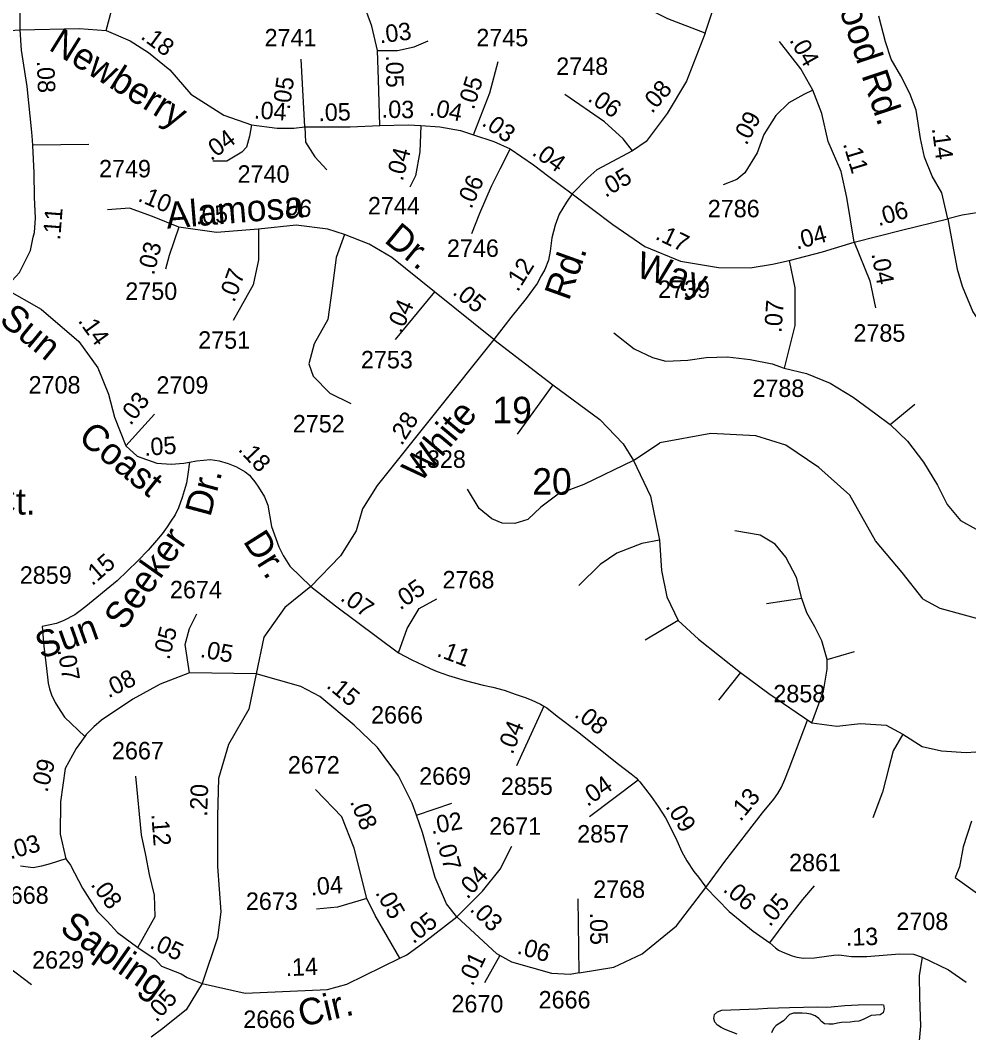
# Model space of a CAD drawing. Extents: x 2290055 to 2389491, y 66597 to 237875.
# Drawn here: x 2348174 to 2351571, y 193345 to 196972 of the extents above; entities that cross this region are included whole.
import ezdxf

# ---------------------------------------------------------------- set-up
doc = ezdxf.new("R2010")
doc.units = 0
for name, color, linetype in [('Exist Hydrographic Pond Under 1500 Sq Ft', 7, 'Continuous'), ('Exist Road Non-System Type 51', 7, 'Continuous'), ('Exist Road Non-System Type 51 Label', 7, 'Continuous'), ('Exist Road Secondary Mileage Hundredths English Label', 7, 'Continuous'), ('Exist Road Secondary Type 51 Attributed', 7, 'Continuous'), ('Exist Road Secondary Type 51 Label', 7, 'Continuous'), ('Exist Road Secondary Type 51 Number Label', 7, 'Continuous')]:
    doc.layers.add(name, color=color, linetype=linetype)

msp = doc.modelspace()

# ---------------------------------------------------------------- linework, layer by layer
at = {"layer": 'Exist Hydrographic Pond Under 1500 Sq Ft'}
msp.add_lwpolyline([(2350742, 193340.5), (2350699, 193356.9), (2350685.2, 193363.5), (2350671.7, 193371.7), (2350661.7, 193383.4), (2350658.5, 193395.6), (2350660.2, 193410.2), (2350672, 193419.7), (2350686.7, 193425.5), (2350816, 193430.3), (2350850.5, 193432.9), (2350929.7, 193435.8), (2351029.5, 193438.1), (2351063.2, 193437.2), (2351078.7, 193437.6), (2351127.5, 193442.5), (2351175.5, 193444.7), (2351257.2, 193446.5), (2351266.5, 193444.5), (2351268.5, 193430.9), (2351265, 193416.2), (2351254, 193408.9), (2351238, 193408.4), (2351221.5, 193406.8), (2351193, 193392.9), (2351178.2, 193387.1), (2351162.2, 193385.6), (2351147, 193382.8), (2351115.7, 193382), (2351100.7, 193379.7), (2351085.5, 193376.1), (2351069.7, 193375.8), (2351054.5, 193376.7), (2351044.5, 193385.1), (2351034, 193396.6), (2351021, 193405.1), (2351006, 193411.3), (2350991.2, 193414.2), (2350975.2, 193415.8), (2350944.2, 193415.2), (2350929.7, 193410.1), (2350908, 193388.2), (2350882.2, 193371.4), (2350871.5, 193359.7), (2350865.5, 193344.6)], dxfattribs=at)
at = {"layer": 'Exist Road Non-System Type 51'}
for p, q in [((2348218.9, 196526), (2348419.9, 196528.7)), ((2351289.5, 195524.1), (2351377.7, 195596.5)), ((2350973, 194900.1), (2350847, 194881.2)), ((2351064.3, 194682.7), (2351161.9, 194711))]:
    msp.add_line(p, q, dxfattribs=at)
for points in [[(2348482.4, 196935.8), (2348538.8, 197149.1)], [(2348000.8, 196927), (2348174.5, 196938)], [(2349193.8, 196590.4), (2349196, 196535.4), (2349229, 196482.6), (2349272.9, 196436.3)], [(2351828, 196277.2), (2351758.7, 196280.4), (2351657.9, 196286.7), (2351607.6, 196283.5), (2351547.7, 196274.1), (2351495.9, 196260.7)], [(2349870, 195828.2), (2350081.4, 195665.7), (2350250.6, 195541.5), (2350333.3, 195454.9), (2350370.9, 195394.7), (2350431.1, 195266.8), (2350464.3, 195109.7)], [(2350300.6, 195851.8), (2350373, 195795.1), (2350439.1, 195763.6), (2350486.4, 195751), (2350565.1, 195754.1), (2350631.2, 195763.6), (2350706.8, 195766.7), (2350788.7, 195757.3), (2350867.5, 195741.5), (2350910.3, 195725.6)], [(2350910.3, 195725.6), (2350990.3, 195706.8), (2351075.3, 195672.2), (2351157.2, 195621.8), (2351239.1, 195561.9), (2351289.5, 195524.1)], [(2350081.4, 195665.7), (2349953.5, 195488.8)], [(2351289.5, 195524.1), (2351352.5, 195464.2), (2351409.1, 195388.6), (2351459.5, 195306.6), (2351494.2, 195237.3), (2351541.4, 195180.6), (2351598.1, 195149.1), (2351673.7, 195120.7), (2351752.4, 195111.2)], [(2350370.9, 195394.7), (2350464.9, 195458.7)], [(2351407.7, 194898.4), (2351333.1, 194993.8), (2351237.7, 195107.2), (2351145.3, 195271.3), (2351035, 195369.7), (2350915.7, 195450.3), (2350808.4, 195483.1), (2350647.4, 195492), (2350464.9, 195458.7)], [(2350370.9, 195394.7), (2350192.2, 195309.3), (2350100.3, 195274.1), (2350038.7, 195227.6), (2349992.7, 195183.4), (2349946, 195168.9), (2349900.8, 195170.9), (2349863.4, 195185.7), (2349817.4, 195223.1), (2349776.3, 195292.3)], [(2350973, 194900.1), (2350954.1, 194975.7), (2350916.3, 195048.2), (2350878.5, 195095.5), (2350824.9, 195127), (2350733.6, 195142.8)], [(2350464.3, 195109.7), (2350400.2, 195097.2), (2350310.7, 195063.6), (2350251.5, 195022.4), (2350175.4, 194946.9)], [(2350464.3, 195109.7), (2350470.6, 195000.9), (2350489.5, 194906.4), (2350530.5, 194821.3), (2350602.9, 194755.1), (2350754.1, 194635.4), (2350854.9, 194559.8), (2351009.2, 194455.8)], [(2351064.3, 194682.7), (2351045.4, 194748.8), (2351020.2, 194799.3), (2350991.9, 194849.7), (2350973, 194900.1)], [(2351407.7, 194898.4), (2351467.3, 194865.6), (2351655.1, 194814.9), (2351727.2, 194808.7)], [(2350530.5, 194821.3), (2350412.3, 194751.2)], [(2351009.2, 194455.8), (2351051.7, 194569.2), (2351064.3, 194648), (2351064.3, 194682.7)], [(2350754.1, 194635.4), (2350675.5, 194536.7)], [(2351009.2, 194455.8), (2351098.9, 194443.2), (2351184, 194452.6), (2351275.3, 194446.3), (2351335.1, 194414.8)], [(2351335.1, 194414.8), (2351300.5, 194354.9), (2351284.7, 194295), (2351262.7, 194206.8), (2351228.1, 194115.4)], [(2351335.1, 194414.8), (2351404.4, 194370.7), (2351473.7, 194354.9), (2351561.9, 194348.6), (2351596.5, 194351.8)], [(2351580.8, 194102.8), (2351550.9, 194011.4), (2351538.3, 193938.9), (2351522.5, 193901.1), (2351610.7, 193838.1)], [(2350176.5, 193559.4), (2350300.2, 193580.3), (2350402.1, 193627.9), (2350525.1, 193727.6), (2350629.5, 193865.8)], [(2351404.5, 193616.4), (2351393.9, 193549), (2351395, 193472.5), (2351398.1, 193368.5), (2351379.2, 193160.5), (2351376.1, 193043.9)], [(2351404.5, 193616.4), (2351498.9, 193570.2), (2351561.9, 193526.1)]]:
    msp.add_lwpolyline(points, dxfattribs=at)
at = {"layer": 'Exist Road Secondary Type 51 Attributed'}
for p, q in [((2350049.7, 194514.5), (2349951.6, 194301.5)), ((2350387.7, 194250.2), (2350213.2, 194118.9))]:
    msp.add_line(p, q, dxfattribs=at)
for points in [[(2348174.5, 196938), (2348174.5, 197160.3), (2348181.1, 197270.3), (2348211.9, 197483.7), (2348252.6, 197637.7)], [(2350627.3, 196926.1), (2350659.2, 197022.5), (2350676.8, 197161.1), (2350691.7, 197264.3), (2350714.8, 197305), (2350758.9, 197353.9), (2350828.1, 197393.3), (2350980.2, 197406.9), (2351179, 197420.5)], [(2350627.3, 196926.1), (2350493.6, 196977.7), (2350387.7, 197029.3), (2350238.4, 197100)], [(2349453.3, 196863.2), (2349433.5, 196951.2), (2349398.3, 197050.3)], [(2351495.9, 196260.7), (2351474.9, 196354.4), (2351440.9, 196414.1), (2351412.4, 196482), (2351398.8, 196548.6), (2351383.2, 196650.4), (2351360.2, 196710.2), (2351327.6, 196772.7), (2351293.7, 196832.4), (2351273.3, 196894.9), (2351249.6, 196987.2)], [(2348174.5, 196938), (2348385.6, 196942.4), (2348482.4, 196935.8), (2348568.2, 196898.4), (2348634.1, 196856.6), (2348710, 196795), (2348784.8, 196707), (2348903.5, 196632.2), (2349002.5, 196597)], [(2348217.9, 196542.4), (2348215.4, 196570.8), (2348199.2, 196734.5), (2348178.9, 196865.4), (2348174.5, 196938)], [(2350627.3, 196926.1), (2350560.8, 196753.6), (2350491.6, 196638.2), (2350415.6, 196537.7), (2350366.7, 196503.8)], [(2349453.3, 196863.2), (2349525.8, 196863.2), (2349585.2, 196876.4), (2349635.8, 196898.4)], [(2351012.7, 196721.1), (2350970, 196798.5), (2350894, 196896.2)], [(2349462.1, 196594.8), (2349457.7, 196759.8), (2349453.3, 196863.2)], [(2349193.8, 196590.4), (2349180.6, 196832.4)], [(2349797.4, 196561.8), (2349855.6, 196712.1), (2349886.5, 196823.8)], [(2350366.7, 196503.8), (2350334.1, 196547.2), (2350266.3, 196608.3), (2350125.1, 196706.1)], [(2351012.7, 196721.1), (2350980.8, 196706.1), (2350926.5, 196676.2), (2350880.4, 196631.4), (2350837, 196562.2), (2350813.9, 196497), (2350769.1, 196425), (2350740.6, 196401.9), (2350691.7, 196382.9)], [(2351160.7, 196176.5), (2351134.9, 196336.7), (2351114.5, 196430.4), (2351068.4, 196537.7), (2351045.3, 196638.2), (2351012.7, 196721.1)], [(2349002.5, 196597), (2348995.9, 196557.4), (2348984.5, 196518), (2348967.4, 196499.2), (2348914.5, 196467.2), (2348863.9, 196467.2)], [(2349002.5, 196597), (2349094.8, 196586), (2349154.2, 196586), (2349193.8, 196590.4)], [(2349193.8, 196590.4), (2349356.5, 196590.4), (2349462.1, 196594.8)], [(2349462.1, 196594.8), (2349563.2, 196597), (2349609.4, 196594.8)], [(2349609.4, 196594.8), (2349605, 196500.2), (2349589.6, 196414.3), (2349569.8, 196374.7)], [(2349609.4, 196594.8), (2349677.6, 196590.4), (2349751.2, 196577.2), (2349797.4, 196561.8)], [(2349797.4, 196561.8), (2349870, 196537.6), (2349929.3, 196511.2)], [(2348118.9, 196011.3), (2348171.6, 196068.3), (2348211.4, 196147), (2348220.7, 196194.6), (2348225.2, 196211.9), (2348229.2, 196263.2), (2348225.4, 196338.8), (2348224.3, 196425), (2348219.5, 196523.9), (2348217.9, 196542.4)], [(2349929.3, 196511.2), (2349892, 196438.5), (2349861.2, 196376.9), (2349819.4, 196280.1), (2349790.8, 196207.5)], [(2349929.3, 196511.2), (2350012.9, 196454), (2350067.9, 196412.1), (2350151.4, 196350.5)], [(2350366.7, 196503.8), (2350239.2, 196436.7), (2350206.9, 196407.1), (2350151.4, 196350.5)], [(2350151.4, 196350.5), (2350130.4, 196320.4), (2350104.1, 196277.3), (2350090.6, 196238.3), (2350077.8, 196192.1), (2350072.2, 196144.3), (2350066.3, 196112.4), (2350053.5, 196079.7), (2350040, 196056.6), (2350025.3, 196029.6), (2349986.3, 195975.8), (2349931.2, 195907.1), (2349870, 195828.2)], [(2350151.4, 196350.5), (2350296.6, 196240.5), (2350410.9, 196161.3), (2350538.5, 196108.5), (2350674.8, 196086.5), (2350788.1, 196085.5), (2350868.2, 196097.7), (2350927.9, 196111.3)], [(2348741.8, 196230.9), (2348647.8, 196268.5), (2348565.1, 196298.6), (2348487.3, 196293.1)], [(2351160.7, 196176.5), (2351330.3, 196219.9), (2351495.9, 196260.7)], [(2351495.9, 196260.7), (2351516.2, 196149.3), (2351529.8, 196080.1), (2351547.5, 196018.9), (2351586.1, 195928), (2351654.7, 195822), (2351711.7, 195729.7), (2351741.5, 195657.7), (2351773.4, 195576.2), (2351806, 195511), (2351835.9, 195466.2), (2351898.3, 195390.2), (2351941.7, 195320.9), (2351962.8, 195250.3), (2351969.6, 195122.6)], [(2348741.8, 196230.9), (2348708, 196129.3), (2348695.1, 196080.3)], [(2349027.6, 196223.4), (2348877.2, 196212.1), (2348741.8, 196230.9)], [(2349027.6, 196223.4), (2349027.6, 196114.2), (2349008.8, 196023.9), (2348937.4, 195896)], [(2349336, 196204.6), (2349275.8, 196223.4), (2349163, 196238.4), (2349027.6, 196223.4)], [(2349336, 196204.6), (2349305.9, 196121.8), (2349290.9, 196012.6), (2349275.8, 195899.7), (2349227, 195813.2), (2349208.1, 195741.7), (2349223.2, 195696.5), (2349283.4, 195636.3), (2349358.6, 195598.7)], [(2349657.9, 195998.9), (2349505.2, 196121.8), (2349423.7, 196169.4), (2349336, 196204.6)], [(2350927.9, 196111.3), (2351047.3, 196142.5), (2351160.7, 196176.5)], [(2351160.7, 196176.5), (2351217, 196038), (2351237.3, 195941.5)], [(2350927.9, 196111.3), (2350948.3, 196013.5), (2350948.3, 195879.1), (2350910.3, 195725.6)], [(2348118.9, 196011.3), (2348249.2, 195937.4), (2348384.6, 195820.7), (2348452.3, 195726.6), (2348489.9, 195632.6), (2348512.4, 195549.8), (2348552.2, 195447.2)], [(2349657.9, 195998.9), (2349516.5, 195828.2)], [(2349870, 195828.2), (2349657.9, 195998.9)], [(2349870, 195828.2), (2349452.6, 195305.2), (2349399.9, 195222.4), (2349377.4, 195143.3), (2349321, 195053), (2349214.8, 194943.2)], [(2348552.2, 195447.2), (2348655.6, 195560.5)], [(2348552.2, 195447.2), (2348593.2, 195410.8), (2348663, 195385.2), (2348715.3, 195381.5), (2348760, 195385.2), (2348780.2, 195388.9)], [(2348780.2, 195388.9), (2348774.1, 195346), (2348769.4, 195313.3), (2348762, 195286.2), (2348754.7, 195262.4), (2348740.7, 195225.7), (2348728.6, 195200.6), (2348713.9, 195177.5), (2348700.9, 195157.3), (2348682.5, 195132.5), (2348661.8, 195108.5), (2348632, 195074), (2348595.4, 195035.7), (2348521.8, 194964.1), (2348409.2, 194871.9), (2348389.5, 194856.8), (2348369.5, 194842.5), (2348330.1, 194821.5), (2348304.4, 194810.8), (2348252.3, 194800.5)], [(2348780.2, 195388.9), (2348805.6, 195393.6), (2348856, 195398.7), (2348887.2, 195394.1), (2348918.9, 195383.8), (2348949.3, 195371.7), (2348979.5, 195354.9), (2348994.9, 195341.9), (2349003.4, 195332), (2349014.6, 195318.5), (2349028, 195298.9), (2349049.5, 195265.3), (2349060.7, 195235), (2349074.7, 195159.1), (2349100.3, 195085.8), (2349116.4, 195054.9), (2349140.2, 195016.7), (2349214.8, 194943.2)], [(2349214.8, 194943.2), (2349121.7, 194868.6), (2349047.2, 194762.1), (2349019.4, 194630.5)], [(2349214.8, 194943.2), (2349303, 194874.5), (2349529.1, 194706.3)], [(2349529.1, 194706.3), (2349559.5, 194792.6), (2349602.7, 194865.2), (2349665.9, 194900)], [(2348780.2, 194634.6), (2348765.2, 194736.2), (2348780.2, 194792.6), (2348806.5, 194845.3)], [(2348252.3, 194800.5), (2348258.6, 194729.3), (2348265.6, 194669.8), (2348271.9, 194618.8), (2348274.6, 194597.7), (2348279.6, 194577), (2348286.6, 194555.2), (2348299, 194528.1), (2348308.4, 194512.4), (2348332.8, 194475.8), (2348405.2, 194406.2)], [(2349529.1, 194706.3), (2349576.3, 194680.8), (2349617.5, 194661.7), (2349642.7, 194650), (2349667.9, 194639.6), (2349707.9, 194625.4), (2349767.6, 194607), (2349832.8, 194590.3), (2349867.2, 194583), (2349907.8, 194571.9), (2349950.2, 194557.1), (2349983.1, 194545.5), (2350004.7, 194537.5), (2350037.3, 194521.6), (2350049.7, 194514.5)], [(2348780.2, 194634.6), (2348674.9, 194593.2), (2348577.1, 194540.5), (2348464.8, 194464.8), (2348438.2, 194441.4), (2348410.3, 194413.5), (2348405.2, 194406.2)], [(2349019.4, 194630.5), (2348780.2, 194634.6)], [(2349019.4, 194630.5), (2348993.1, 194504.4), (2348919.9, 194377.7), (2348883.8, 194256), (2348881, 194121.3), (2348881, 193940.6), (2348892.3, 193778.8), (2348881, 193684.7), (2348826.3, 193521.1)], [(2349593, 194124.3), (2349577.4, 194167.9), (2349528.5, 194265.8), (2349453.3, 194367.4), (2349370.6, 194446.4), (2349247.1, 194549.5), (2349178.7, 194585.5), (2349019.4, 194630.5)], [(2350049.7, 194514.5), (2350060, 194508.6), (2350097.5, 194479.7), (2350170.7, 194423.7), (2350317.4, 194307.7), (2350362.3, 194272.6), (2350380.1, 194258.5), (2350387.7, 194250.2)], [(2350629.5, 193865.8), (2350697.4, 193958.2), (2350833.2, 194133.2), (2350873.1, 194182.4), (2350887.3, 194202.6), (2350900.4, 194225), (2350912.9, 194251.8), (2350927.7, 194291.7), (2350993.3, 194464.5)], [(2348405.2, 194406.2), (2348393.3, 194389.2), (2348374.8, 194362.9), (2348335, 194292.2), (2348318.6, 194172.1), (2348316.9, 194057), (2348337.9, 193967.6)], [(2348595.7, 193650.5), (2348657, 193761.1), (2348655.1, 193838.1), (2348637.3, 193912.4), (2348624.2, 193981.4), (2348609, 194053.6), (2348588.5, 194264.4)], [(2350387.7, 194250.2), (2350393.6, 194243.7), (2350433.6, 194191.4), (2350459.3, 194155.8), (2350485.1, 194115.2), (2350501.7, 194082.6), (2350525.6, 194033.2), (2350543.5, 193993.3), (2350561.9, 193961.3), (2350587.1, 193923.1), (2350603.7, 193902.8), (2350625.9, 193870.8), (2350629.5, 193865.8)], [(2349415.7, 193825.5), (2349370.6, 194006.1), (2349325.5, 194119), (2349231.5, 194216.8)], [(2349593, 194124.3), (2349720.3, 194167.9)], [(2349737.4, 193760.1), (2349701.5, 193806.7), (2349660.2, 193900.7), (2349615, 194062.6), (2349593, 194124.3)], [(2349737.4, 193760.1), (2349829.4, 193851.8), (2349893.3, 193930.8), (2349934.7, 194013.6)], [(2348337.9, 193967.6), (2348280.9, 193950.4), (2348250.7, 193941.3), (2348220.5, 193935.3), (2348175.2, 193941.3)], [(2348337.9, 193967.6), (2348354.7, 193945.2), (2348397.4, 193863), (2348422.1, 193823.6), (2348450, 193780.8), (2348486.2, 193744.7), (2348522.3, 193703.6), (2348595.7, 193650.5)], [(2350629.5, 193865.8), (2350713.8, 193779.6), (2350799.7, 193708.9), (2350858.5, 193667.3)], [(2350858.5, 193667.3), (2350921.2, 193751), (2350977.3, 193822.7), (2351018.8, 193871.7)], [(2349415.7, 193825.5), (2349310.4, 193795.4), (2349235.2, 193787.8)], [(2349533.5, 193612.1), (2349445.8, 193765.3), (2349415.7, 193825.5)], [(2350176.5, 193559.4), (2350172, 193825.2)], [(2349533.5, 193612.1), (2349559.1, 193624.6), (2349616.6, 193665.7), (2349737.4, 193760.1)], [(2349892.5, 193621.6), (2349880.9, 193627.9), (2349737.4, 193760.1)], [(2347833.6, 193672.5), (2347877.2, 193675), (2347918.4, 193668.8), (2347945.1, 193658.6), (2348048, 193619.4), (2348130.3, 193582.4), (2348214.7, 193518.5)], [(2348595.7, 193650.5), (2348657, 193608.2), (2348680, 193583.5), (2348750.7, 193555.6), (2348772.1, 193542.4), (2348826.3, 193521.1)], [(2350858.5, 193667.3), (2350879.8, 193649.2), (2350890.4, 193640.9), (2350905.9, 193633.3), (2350938.6, 193621.1), (2350955.7, 193615.5), (2350979.9, 193611.7), (2351019.4, 193613.3), (2351062.3, 193619.3), (2351087.6, 193622.5), (2351103.3, 193624.1), (2351115.7, 193623.2), (2351150.9, 193618.2), (2351206.3, 193618.5), (2351278.6, 193623.9), (2351324.8, 193628.1), (2351372.9, 193626.9), (2351404.5, 193616.4)], [(2348826.3, 193521.1), (2348979.5, 193486.8), (2349274.9, 193499.7), (2349343.9, 193519.4), (2349533.5, 193612.1)], [(2349892.5, 193621.6), (2349836.9, 193524.4)], [(2350176.5, 193559.4), (2350144.1, 193553.9), (2350078.4, 193557.2), (2349935.1, 193598.3), (2349892.5, 193621.6)], [(2348826.3, 193521.1), (2348768.8, 193427.3), (2348734.3, 193399.4), (2348685, 193359.9), (2348643.5, 193328.8)]]:
    msp.add_lwpolyline(points, dxfattribs=at)

# ---------------------------------------------------------------- texts
at = {"layer": 'Exist Road Non-System Type 51 Label'}
for s, p in [('19', (2349865.5, 195528.2)), ('20', (2350008.1, 195272.5)), ('Foliage Ct.', (2347615.3, 195201.1))]:
    msp.add_text(s, height=95, dxfattribs=at).set_placement(p)
at = {"layer": 'Exist Road Secondary Mileage Hundredths English Label'}
for s, rotation, p in [('.03', 7.0687, (2349463, 196889.3)), ('.18', 323.41, (2348602.3, 196908.5)), ('.04', 299.3454, (2350927.5, 196901)), ('.05', 270.8879, (2349483.7, 196846.2)), ('.08', 272.2749, (2348233.6, 196826.6)), ('.05', 81.8857, (2349139.2, 196649.9)), ('.05', 73.1513, (2349798.7, 196648.9)), ('.08', 49.745, (2350437.3, 196635.3)), ('.06', 325.0807, (2350203.3, 196685.2)), ('.04', 356.0975, (2349010.2, 196620.7)), ('.05', 1.6856, (2349242.7, 196610.2)), ('.03', 358.9272, (2349468.4, 196622.8)), ('.04', 348.6835, (2349637, 196631.9)), ('.03', 324.4186, (2349823.9, 196597.8)), ('.09', 62.0325, (2350775, 196521.4)), ('.04', 36.2708, (2348857.6, 196466.6)), ('.14', 277.7445, (2351438.9, 196584.6)), ('.04', 75.0484, (2349543.6, 196393.4)), ('.04', 324.4186, (2350003.6, 196491.9)), ('.11', 286.8504, (2351120.3, 196529.3)), ('.05', 30.3944, (2350270.3, 196335.4)), ('.06', 66.2633, (2349789.8, 196293.5)), ('.10', 337.1354, (2348592.3, 196325.9)), ('.06', 352.4003, (2349098.9, 196280.1)), ('.11', 85.5211, (2348317.3, 196182.7)), ('.05', 4.292, (2348804.1, 196240.1)), ('.06', 16.2935, (2351248.4, 196233.9)), ('.17', 334.28, (2350445.2, 196189.8)), ('.04', 15.008, (2350955.4, 196150.2)), ('.03', 76.0163, (2348653.1, 196056.6)), ('.12', 58.0101, (2349956.2, 195996.3)), ('.04', 280.534, (2351222.6, 196135.4)), ('.07', 69.9184, (2348940.9, 195958.9)), ('.05', 321.1769, (2349719.2, 195992.8)), ('.04', 65.9241, (2349538.5, 195847.6)), ('.07', 85.8424, (2350900.5, 195851.3)), ('.14', 305.735, (2348379.2, 195895)), ('.03', 52.0873, (2348569.6, 195517.9)), ('.28', 57.5471, (2349540.7, 195445.6)), ('.05', 4.292, (2348619.8, 195411.1)), ('.18', 313.4318, (2348951.8, 195432.4)), ('.15', 40.9705, (2348432, 194944.2)), ('.05', 34.7887, (2349535.1, 194857.1)), ('.07', 324.3714, (2349317.1, 194896.4)), ('.05', 75.3007, (2348707.6, 194678.6)), ('.05', 349.5286, (2348816.1, 194691.2)), ('.11', 339.381, (2349663.1, 194695.5)), ('.07', 279.5959, (2348307.8, 194716.2)), ('.08', 26.3555, (2348490.4, 194542.8)), ('.15', 320.1554, (2349267.8, 194584)), ('.08', 322.3143, (2350155.5, 194479.4)), ('.04', 68.7652, (2349937.5, 194339.1)), ('.09', 75.3007, (2348271.1, 194203.9)), ('.04', 34.7887, (2350205.6, 194153.2)), ('.20', 87.9289, (2348843.5, 194118.9)), ('.13', 50.4682, (2350754, 194099.2)), ('.08', 291.788, (2349354.4, 194173.1)), ('.09', 302.0362, (2350483.5, 194155.3)), ('.12', 274.3658, (2348643.7, 194127.9)), ('.02', 9.8012, (2349647.4, 194056)), ('.03', 15.5995, (2348139.1, 193965.9)), ('.07', 285.5827, (2349664.2, 194033.1)), ('.04', 46.9818, (2349775.7, 193821.1)), ('.04', 4.1879, (2349215.7, 193836.7)), ('.08', 306.2377, (2348424.6, 193875.5)), ('.06', 319.2608, (2350688, 193853.9)), ('.05', 299.7861, (2349444.4, 193846.7)), ('.05', 50.4682, (2350859.5, 193722.1)), ('.03', 315.1187, (2349781.5, 193784.6)), ('.05', 38.0074, (2349582.1, 193661.5)), ('.05', 270.9705, (2350214.3, 193775.3)), ('.13', 1.7165, (2351131.6, 193656.2)), ('.05', 334.7858, (2348634.7, 193650.6)), ('.06', 343.9937, (2349950.3, 193629.4)), ('.14', 2.4995, (2349125.6, 193547.4)), ('.01', 64.8035, (2349794.4, 193509.4)), ('.05', 46.9971, (2348662, 193380.6))]:
    msp.add_text(s, height=62.5, rotation=rotation, dxfattribs=at).set_placement(p)
at = {"layer": 'Exist Road Secondary Type 51 Label'}
for s, rotation, p in [('Thurgood Rd.', 288.5917, (2351001.6, 197324.2)), ('Newberry', 328.1715, (2348272.3, 196868.2)), ('Alamosa', 4.7635, (2348700.3, 196225.4)), ('Dr.', 320.7104, (2349474.2, 196179.6)), ('Rd.', 70.2684, (2350138.8, 195964.1)), ('Way', 343.7277, (2350374.1, 196054.5)), ('Sun', 320.6106, (2348095, 195891.5)), ('White', 49.9659, (2349606.5, 195311.9)), ('Coast', 321.2159, (2348377.3, 195468.4)), ('Dr.', 75.0546, (2348854.8, 195189.9)), ('Seeker', 54.8613, (2348545.4, 194782.5)), ('Dr.', 302.271, (2348970.4, 195105.7)), ('Sun', 19.6469, (2348249.2, 194683)), ('Sapling', 324.745, (2348311.5, 193709.2)), ('Cir.', 13.2368, (2349181.9, 193365.5))]:
    msp.add_text(s, height=95, rotation=rotation, dxfattribs=at).set_placement(p)
at = {"layer": 'Exist Road Secondary Type 51 Number Label'}
for s, p in [('2741', (2349049.5, 196878.4)), ('2745', (2349807.8, 196878.8)), ('2748', (2350094.1, 196776.2)), ('2749', (2348456.5, 196409.2)), ('2740', (2348952.7, 196390)), ('2744', (2349419.5, 196276.4)), ('2786', (2350636.6, 196266.2)), ('2746', (2349702.6, 196124.4)), ('2739', (2350458.6, 195977.4)), ('2750', (2348550.6, 195970.4)), ('2751', (2348811.7, 195795.4)), ('2785', (2351158.3, 195820.6)), ('2753', (2349394.5, 195725)), ('2708', (2348204.2, 195634.9)), ('2709', (2348662.1, 195634)), ('2788', (2350796.5, 195622.6)), ('2752', (2349150.4, 195495.5)), ('1328', (2349584.2, 195368.7)), ('2859', (2348172.7, 194953.4)), ('2768', (2349686.6, 194936.8)), ('2674', (2348710.6, 194901.3)), ('2858', (2350871.5, 194528.7)), ('2666', (2349430.7, 194452.7)), ('2667', (2348502.8, 194324.4)), ('2672', (2349132.6, 194273.7)), ('2669', (2349603.1, 194233.4)), ('2855', (2349895.8, 194197.1)), ('2671', (2349854.1, 194054.4)), ('2857', (2350168.9, 194026.5)), ('2861', (2350927.8, 193923.8)), ('2668', (2348090.2, 193807.2)), ('2768', (2350226.3, 193828.2)), ('2673', (2348982.5, 193785.2)), ('2708', (2351312.1, 193713.1)), ('2629', (2348216.9, 193575.1)), ('2670', (2349718.6, 193417.7)), ('2666', (2350030.9, 193432.1)), ('2666', (2348973.2, 193362.2))]:
    msp.add_text(s, height=62.5, dxfattribs=at).set_placement(p)

doc.saveas('drawing.dxf')
